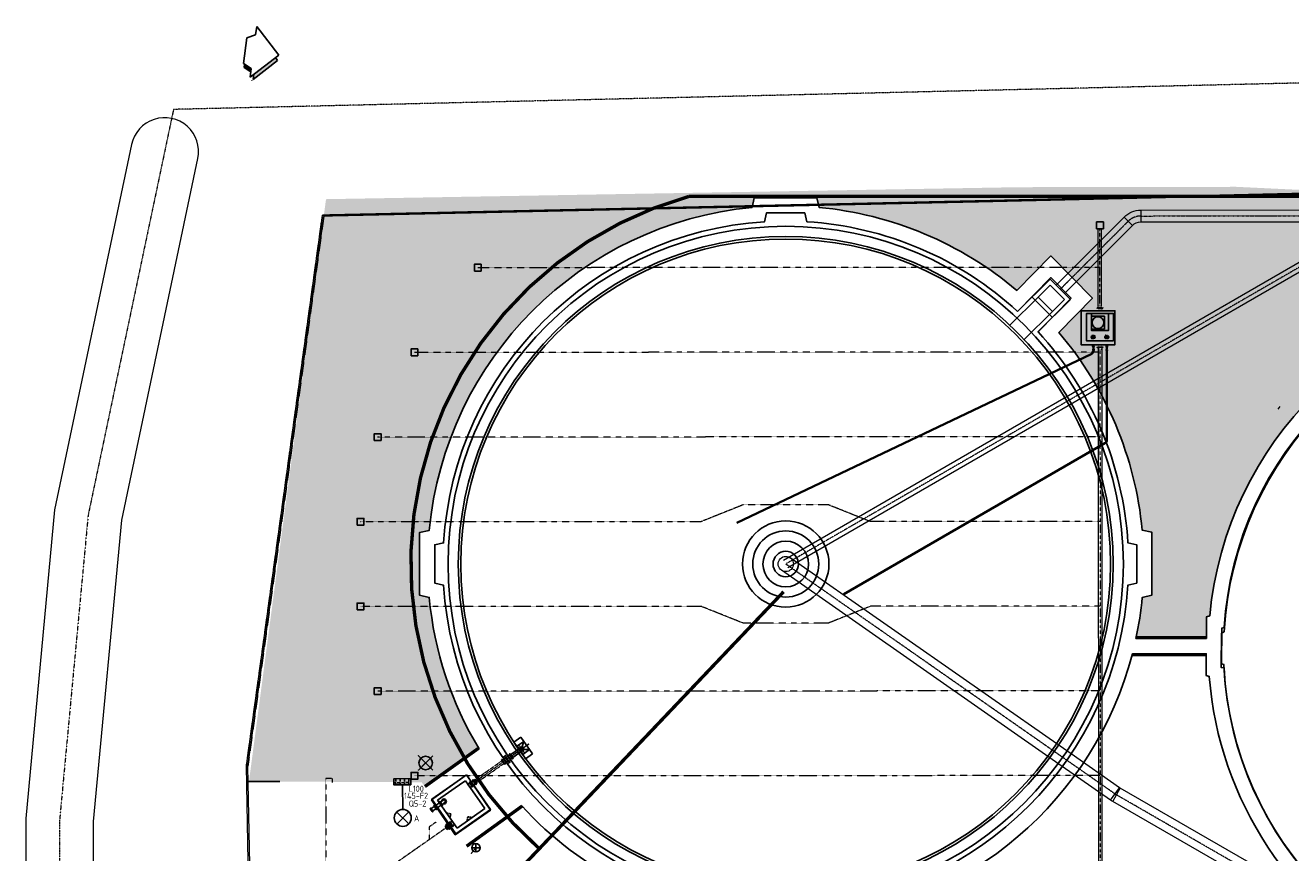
# Model space of a CAD drawing. Header units: metres. Extents: x -270273 to 328371, y -146885 to 591473.
# Tile 264 of 473: x -196725 to -121995, y 465826 to 514680. Entities that reach past the tile are written whole.
import ezdxf
from ezdxf.enums import TextEntityAlignment as Align
from ezdxf.lldxf.tags import DXFTag

# ---------------------------------------------------------------- set-up
doc = ezdxf.new("R2010")
doc.units = ezdxf.units.M
doc.header["$PDMODE"] = 1
for name, pattern in [('CENTER', [2, 1.25, -0.25, 0.25, -0.25]), ('DASHED', [19.05, 12.7, -6.35]), ('GRENS', [1, 0.5, -0.25, 0, -0.25]), ('HIDDEN2', [4.7625, 3.175, -1.5875]), ('RI-AWZI_PROCESLEIDING', [18.45, 6, -1.8, 1.75, -1.8, 1.75, -1.8, 1.75, -1.8]), ('RI-AWZI_TERREINRIOLERING', [19.8, 6, -1.8, 2.4, -1.8, 1.8, -1.8, 2.4, -1.8]), ('STIPPELFIJN', [0.375, 0.25, -0.125]), ('Tauw_HIDDEN3', [2.8, 2, -0.8]), ('Tauw_L_Center3', [4.338, 2.66, -0.556, 0.556, -0.566])]:
    doc.linetypes.add(name, pattern=pattern)
doc.layers.get('0').update_dxf_attribs({"color": 151})
for name, color, linetype, lineweight in [('B-CO-BC-BETONVORM-G', 50, 'Continuous', 18), ('B-XX-KG-KADASTRAAL-G', 2, 'GRENS', 18), ('B-XX-RI-AWZI_PROCESLEIDING-G', 30, 'RI-AWZI_PROCESLEIDING', 18), ('B-XX-RI-AWZI_TERREINRIOLERING-G', 211, 'RI-AWZI_TERREINRIOLERING', 18), ('B-XX-VH-BETONPLAAT-V', 253, 'Continuous', 18), ('B-XX-WH-WATER-G', 150, 'Continuous', 18)]:
    doc.layers.add(name, color=color, linetype=linetype, lineweight=lineweight)
for name, color, linetype in [('B-ME-IE-VERLICHTING-G', 253, 'Continuous'), ('B-ME-RI-PUT-G', 253, 'Continuous'), ('B-ME-WA-HYDRANT-G', 253, 'Continuous'), ('B-XX-GR-KRUIDEN-G', 98, 'Continuous'), ('B-XX-OG-BEBOUWING-G', 1, 'Continuous'), ('B-XX-VH-KANTVERHARDING-G', 253, 'Continuous'), ('B-XX-VH-KANTVERHARDING-GN', 60, 'STIPPELFIJN'), ('ME_N_D_EB00----drijflaagafvoergoot~-_-----', 135, 'Continuous'), ('ME_N_D_EB00----sparing~-_-----', 135, 'Continuous'), ('ME_N_N_-B00----drijflaagafvoergoot~C_-----', 135, 'Tauw_L_Center3'), ('ZU_B_-_MX5A----noordpijl~-_001--', 1, 'Continuous'), ('ZU_N_A_EB00--E-BETON~-_-----', 7, 'Continuous'), ('ZU_N_A_EL990---L__GY-FM200_pn10~W_-----', 8, 'Continuous'), ('ZU_N_A_EL995---L__GY-FF150_pn10~W_-----', 7, 'Continuous'), ('ZU_N_A_EL995---L__GY-Q150_pn10~W_-----', 7, 'Continuous'), ('ZU_N_A_EL999---L__GY-PEvv200-200_pn10~W_-----', 8, 'Continuous'), ('ZU_N_H_EB00--E-BETON~-_-----', 7, 'Tauw_HIDDEN3')]:
    doc.layers.add(name, color=color, linetype=linetype)
doc.layers.add('B-XX-KL-ELEKTRA-G_HDSR', color=190, linetype='HDSR_Elektra', transparency=0.5)
doc.styles.add('BURO-018', font='Isocp.shx', dxfattribs={"height": 360})
doc.styles.get("Standard").update_dxf_attribs({"font": 'iv-font.shx'})
tags = doc.linetypes.add('HDSR_Elektra', pattern='A,25,-2,["E",Standard,S=1.5,R=0,X=0,Y=-0.75],-4', length=31).pattern_tags.tags
tags[6] = DXFTag(74, 10)

# ---------------------------------------------------------------- blocks, each defined once
blk = doc.blocks.new('zunoordp')
at = {"linetype": 'Continuous'}
for p, q in [((-0.755, -0.755), (0, 0)), ((0, 0), (0.755, -0.755)), ((-0.503, -0.755), (-0.755, -0.755)), ((-0.379, -1), (-0.503, -0.755)), ((0.383, -1), (-0.379, -1)), ((0.503, -0.755), (0.383, -1)), ((0.755, -0.755), (0.503, -0.755))]:
    blk.add_line(p, q, dxfattribs=at)
for points in [[(0.085, -0.085), (0.163, -0.013)], [(0.163, -0.013), (0.81, -0.658)], [(0.66, -0.658), (0.812, -0.658)], [(0.843, -0.69), (0.845, -0.692)], [(0.599, -0.754), (0.495, -0.967), (0.398, -0.967)]]:
    blk.add_lwpolyline(points, dxfattribs=at)
for points in [[(0.163, -0.013), (0.81, -0.658), (0.085, -0.085), (0.659, -0.653)], [(0.503, -0.755), (0.599, -0.755), (0.399, -0.967), (0.495, -0.967)]]:
    blk.add_solid(points, dxfattribs=at)
blk = doc.blocks.new('FNZ150')
for p, q in [((-142.5, 19), (142.5, 19)), ((-142.5, 19), (-142.5, 3)), ((-142.5, 3), (142.5, 3)), ((-104.5, 0), (104.5, 0)), ((-85, 39), (-85, 19)), ((85, 39), (85, 19)), ((142.5, 19), (142.5, 3))]:
    blk.add_line(p, q)
blk.add_point((0, 0))
blk = doc.blocks.new('_QNW150t')
for p, q in [((-85, -201), (-85, 0)), ((85, -201), (85, 0)), ((-142.5, -201), (142.5, -201)), ((-142.5, -201), (-142.5, -217)), ((-142.5, -217), (-104.5, -217)), ((-104.5, -220), (-104.5, -217)), ((-104.5, -220), (104.5, -220)), ((104.5, -220), (104.5, -217)), ((104.5, -217), (142.5, -217)), ((142.5, -201), (142.5, -217))]:
    blk.add_line(p, q)
for radius, start, end in [(142.5, 306.619012, 233.380988), (85, 0, 180)]:
    blk.add_arc((0, 0), radius, start, end)
for p in [(0, 0), (0, -220)]:
    blk.add_point(p)
blk = doc.blocks.new('_FMNW200(400)')
at = {"color": 0}
for p, q in [((0, 111), (0, -111)), ((0, 111), (360, 111)), ((141.5, 170), (141.5, -170)), ((158.5, 170), (141.5, 170)), ((158.5, 170), (158.5, -170)), ((360, 111), (380, 111)), ((380, -170), (380, 170)), ((380, 170), (397, 170)), ((397, -170), (397, 170)), ((400, -118.5), (400, 118.5)), ((0, -111), (360, -111)), ((158.5, -170), (141.5, -170)), ((360, -111), (380, -111)), ((380, -170), (397, -170))]:
    blk.add_line(p, q, dxfattribs=at)
for p in [(0, 0), (400, 0)]:
    blk.add_point(p, dxfattribs=at)
blk = doc.blocks.new('_PE200200')
at = {"color": 0}
for p, q in [((0, 118.5), (0, -118.5)), ((3, 170), (3, -170)), ((20, 170), (3, 170)), ((20, 170), (20, -170)), ((20, 111), (116, 111)), ((40, 111), (20, 111)), ((116, 111), (116, -111)), ((20, -170), (3, -170)), ((20, -111), (116, -111)), ((40, -111), (20, -111))]:
    blk.add_line(p, q, dxfattribs=at)
blk.add_point((0, 0), dxfattribs=at)
blk = doc.blocks.new('A$C60F056B1')
at = {"layer": 'ZU_N_A_EB00--E-BETON~-_-----'}
for p, q in [((111, -996), (2611, -996)), ((111, -1431), (111, -996)), ((111, -3496), (111, -1431)), ((2361, -1246), (361, -1246)), ((361, -1246), (361, -1431)), ((361, -1431), (361, -3246)), ((2361, -3246), (2361, -1246)), ((2611, -3496), (2611, -996)), ((111, -3496), (2611, -3496)), ((361, -3246), (2361, -3246))]:
    blk.add_line(p, q, dxfattribs=at)
at = {"layer": 'ZU_N_A_EL995---L__GY-FF150_pn10~W_-----'}
for p, q in [((774, -3199), (489, -3199)), ((489, -3215), (489, -3199)), ((774, -3215), (489, -3215)), ((489, -3574), (774, -3574)), ((489, -3574), (489, -3590)), ((489, -3590), (774, -3590)), ((736, -3196), (527, -3196)), ((527, -3593), (736, -3593)), ((546, -3235), (546, -3215)), ((546, -3235), (546, -3590)), ((546, -3554), (546, -3574)), ((546, -3632), (546, -3829)), ((716, -3235), (716, -3215)), ((716, -3235), (716, -3590)), ((716, -3554), (716, -3574)), ((716, -3632), (716, -3829)), ((774, -3215), (774, -3199)), ((774, -3574), (774, -3590)), ((509, -3849), (754, -3849)), ((509, -3849), (509, -3860)), ((539, -3890), (724, -3890)), ((546, -3829), (546, -3849)), ((716, -3829), (716, -3849)), ((754, -3849), (754, -3860))]:
    blk.add_line(p, q, dxfattribs=at)
for centre, start, end in [((539, -3860), 180, 270), ((724, -3860), 270, 360)]:
    blk.add_arc(centre, 30.4, start, end, dxfattribs=at)
at = {"layer": 'ZU_N_H_EB00--E-BETON~-_-----'}
for p, q in [((2185, -2346), (2361, -2169)), ((2270, -2432), (2185, -2346)), ((2279, -2423), (2270, -2432)), ((2276, -2437), (2284, -2429)), ((2361, -2523), (2276, -2437)), ((2284, -2429), (2279, -2423)), ((1285, -3246), (1461, -3069)), ((1461, -3069), (1547, -3155)), ((1547, -3155), (1538, -3163)), ((1538, -3163), (1544, -3169)), ((1544, -3169), (1553, -3161)), ((1553, -3161), (1638, -3246))]:
    blk.add_line(p, q, dxfattribs=at)
at = {"layer": 'ZU_N_A_EL990---L__GY-FM200_pn10~W_-----', "xscale": -0.9999999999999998}
for p, rotation in [((736, -1246), 270), ((1986, -3246), 90)]:
    blk.add_blockref('_FMNW200(400)', p, dxfattribs=dict(at, rotation=rotation))
at = {"layer": 'ZU_N_A_EL995---L__GY-FF150_pn10~W_-----', "rotation": 179.99999769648}
blk.add_blockref('FNZ150', (631, -3593), dxfattribs=at)
at = {"layer": 'ZU_N_A_EL995---L__GY-Q150_pn10~W_-----', "rotation": 359.99999769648}
blk.add_blockref('_QNW150t', (631, -2976), dxfattribs=at)
at = {"layer": 'ZU_N_A_EL999---L__GY-PEvv200-200_pn10~W_-----'}
for p, rotation in [((736, -846), 90), ((1986, -3646), 270)]:
    blk.add_blockref('_PE200200', p, dxfattribs=dict(at, rotation=rotation))
blk = doc.blocks.new('zuhydrt1')
for p, q in [((-0.5, 0), (0.5, 0)), ((0, -0.5), (0, 0.5))]:
    blk.add_line(p, q)
at = {"color": 15}
blk.add_line((0, -0.5), (0, -0.5), dxfattribs=at)
blk.add_line((0, -0.5), (0, -0.5), dxfattribs=at)
blk.add_circle((0, 0), 0.5)
blk = doc.blocks.new('E00525')
at = {"linetype": 'ByBlock'}
h = blk.add_hatch(dxfattribs=at)
h.set_pattern_fill('ANGLE', color=0, scale=0.184386, style=0)
h.set_pattern_definition([(360, (-37.6733, -34.0193), (6e-17, 1.287937), [0.93668, -0.351256]), (90, (-37.6733, -34.0193), (-1.287937, 1e-16), [0.93668, -0.351256])])
edge = h.paths.add_edge_path()
edge.add_line((-2.52, 2.86), (2.52, 2.86))
edge.add_line((2.52, 2.86), (2.52, 1))
edge.add_line((2.52, 1), (-2.52, 1))
edge.add_line((-2.52, 1), (-2.52, 2.86))
h = blk.add_hatch(color=0, dxfattribs=at)
edge = h.paths.add_edge_path()
edge.add_line((-2.52, 2.86), (2.52, 2.86))
edge.add_line((2.52, 2.86), (2.52, 1))
edge.add_line((2.52, 1), (-2.52, 1))
edge.add_line((-2.52, 1), (-2.52, 2.86))
at = {"color": 0, "linetype": 'ByBlock'}
for p, q in [((-1.77, 14.39), (1.77, 10.85)), ((1.77, 14.39), (-1.77, 10.85)), ((0, 10.1), (0, 2.86))]:
    blk.add_line(p, q, dxfattribs=at)
blk.add_lwpolyline([(-2.52, 2.86), (2.52, 2.86), (2.52, 1), (-2.52, 1)], close=True, dxfattribs=at)
blk.add_circle((0, 12.62), 2.5, dxfattribs=at)
at = {"color": 0, "linetype": 'ByBlock', "style": 'BURO-018'}
for tag, p in [('E_GROEP', (0, 17.62)), ('E_GKAST', (0, 20.62)), ('E_SGROEP', (4.5, 17.62)), ('E_ARMCODE', (0, 12.62)), ('E_SLET', (4.5, 11.62))]:
    blk.add_attdef(tag, text='', height=1.8, dxfattribs=at).set_placement(p, align=Align.MIDDLE)
blk = doc.blocks.new('_VK200200')
at = {"color": 0}
for p, q in [((0, 134), (0, -134)), ((0, 134), (24, 134)), ((24, 170), (24, -170)), ((41, 170), (24, 170)), ((41, 170), (41, -170)), ((41, 100), (140, 100)), ((61, 100), (41, 100)), ((140, 100), (140, -100)), ((0, -134), (24, -134)), ((41, -170), (24, -170)), ((41, -100), (140, -100)), ((61, -100), (41, -100))]:
    blk.add_line(p, q, dxfattribs=at)
blk.add_point((0, 0), dxfattribs=at)
blk = doc.blocks.new('_KR5063')
for p, q in [((0, 51), (0, -51)), ((0, 51), (19, 51)), ((19, 82.5), (19, -82.5)), ((35, 82.5), (19, 82.5)), ((35, 82.5), (35, -82.5)), ((35, 31.5), (165, 31.5)), ((55, 31.5), (35, 31.5)), ((165, 51), (165, -51)), ((165, 51), (235, 51)), ((235, 51), (235, -51)), ((0, -51), (19, -51)), ((35, -82.5), (19, -82.5)), ((35, -31.5), (165, -31.5)), ((55, -31.5), (35, -31.5)), ((165, -51), (235, -51))]:
    blk.add_line(p, q)
blk.add_point((0, 0))
blk = doc.blocks.new('FNZ200')
for p, q in [((-170, 20), (170, 20)), ((-170, 20), (-170, 3)), ((-170, 3), (170, 3)), ((-118.5, 0), (118.5, 0)), ((-111, 40), (-111, 20)), ((111, 40), (111, 20)), ((170, 20), (170, 3))]:
    blk.add_line(p, q)
blk.add_point((0, 0))
blk = doc.blocks.new('FNW200')
for p, q in [((-170, 25.5), (170, 25.5)), ((-170, 5.5), (-170, 25.5)), ((170, 5.5), (-170, 5.5)), ((-130, 0), (130, 0)), ((170, 25.5), (170, 5.5))]:
    blk.add_line(p, q)
blk.add_point((0, 0))
blk = doc.blocks.new('drijflaagafvoergoot top')
blk.add_line((-140, 0), (-140, 0))
at = {"layer": 'ME_N_D_EB00----drijflaagafvoergoot~-_-----'}
for p, q in [((-240, 100), (-500, 300)), ((0, 300), (-40, 100)), ((-40, 100), (575, 100)), ((575, 111), (575, -111)), ((641, 115), (899, 115)), ((899, -170), (899, 170)), ((899, 170), (919, 170)), ((919, 170), (919, -170)), ((919, 115), (1178, 115)), ((-240, -100), (-500, -300)), ((-40, -100), (575, -100)), ((-40, -100), (-2, -300)), ((899, -115), (641, -115)), ((919, -170), (899, -170)), ((1178, -115), (919, -115))]:
    blk.add_line(p, q, dxfattribs=at)
for points in [[(-500, 600), (-500, 300), (0, 300), (0, 600)], [(-500, 300), (-500, -300), (0, -300), (0, 300)], [(-240, 100), (-240, -100), (-40, -100), (-40, 100)], [(-500, -600), (-500, -300), (0, -300), (0, -600)]]:
    blk.add_lwpolyline(points, close=True, dxfattribs=at)
blk.add_circle((-140, 0), 100, dxfattribs=at)
blk.add_point((909, 0), dxfattribs=at)
at = {"layer": 'ME_N_D_EB00----sparing~-_-----'}
for p, q in [((815, 225), (1015, 225)), ((815, -225), (1015, -225))]:
    blk.add_line(p, q, dxfattribs=at)
at = {"layer": 'ME_N_N_-B00----drijflaagafvoergoot~C_-----'}
for p, q in [((-649, 0), (1203, 0)), ((-140, 217), (-140, -217))]:
    blk.add_line(p, q, dxfattribs=at)
at = {"layer": 'ME_N_D_EB00----drijflaagafvoergoot~-_-----'}
for name, p, rotation in [('FNZ200', (615, 0), 90), ('FNW200', (615, 0), 270), ('FNW200', (1203, 0), 90)]:
    blk.add_blockref(name, p, dxfattribs=dict(at, rotation=rotation))
blk = doc.blocks.new('_ZUSTRPBA')
at = {"linetype": 'CENTER'}
for p, q in [((-140, 0), (140, 0)), ((0, 140), (0, -140))]:
    blk.add_line(p, q, dxfattribs=at)
at = {"color": 8, "linetype": 'HIDDEN2'}
blk.add_circle((0, 0), 115, dxfattribs=at)
for radius in [95, 83]:
    blk.add_circle((0, 0), radius)
at = {"linetype": 'CENTER'}
blk.add_point((0, 0), dxfattribs=at)

msp = doc.modelspace()

# ---------------------------------------------------------------- hatches: boundary and pattern name
at = {"layer": 'B-XX-GR-KRUIDEN-G'}
h = msp.add_hatch(dxfattribs=at)
h.set_pattern_fill('SWAMP', color=256, scale=200, angle=-97.457491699, style=0)
h.set_pattern_definition([(0.0124, (-169787, 422764.2), (2539.05, 4399.95), [635, -4445]), (90.0124, (-169469.6, 422764.3), (-2540.95, 4398.85), [317.5, -8481.32]), (90.0124, (-169390.2, 422764.3), (-2540.95, 4398.85), [254, -8544.82]), (90.0124, (-169549, 422764.3), (-2540.95, 4398.85), [254, -8544.82]), (60.0124, (-169311, 422764.3), (-2540.94, 4398.855), [203.2, -4876.8]), (120.0124, (-169628.3, 422764.3), (-5079.99, -1.09), [203.2, -4876.8])])
edge = h.paths.add_edge_path()
edge.add_line((36170.9472, 467983.6184), (38807.233, 461086.9412))
edge.add_line((38807.233, 461086.9412), (38810.3624, 446608.8711))
edge.add_line((38810.3624, 446608.8711), (36139.8786, 446617.0471))
edge.add_line((36139.8786, 446617.0471), (36139.3863, 448894.8075))
edge.add_arc((26136.1817, 449088.8049), 10005.0855, -1.111027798, 90.281146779)
edge.add_line((26087.0876, 459093.77), (-20270.5154, 459143.9755))
edge.add_arc((-20265.5372, 463740.6222), 4596.6494, -137.937036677, -90.062051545, ccw=False)
edge.add_arc((-19672.5507, 464275.7307), 5395.3822, 181.617068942, 222.062963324, ccw=False)
edge.add_line((-25065.7842, 464123.4761), (-24911.4892, 502084.5462))
edge.add_line((-24911.4892, 502084.5462), (-40389.596, 502066.3386))
edge.add_line((-40389.596, 502066.3386), (-40389.5679, 501936.3442))
edge.add_line((-40389.5679, 501936.3442), (-53833.1309, 502045.977))
edge.add_line((-53833.1309, 502045.977), (-53832.4793, 499030.9938))
edge.add_arc((-53104.9668, 477843.061), 21200.4192, 91.966544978, 195.541667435)
edge.add_line((-73530.2108, 472162.6399), (-85297.5491, 472187.7091))
edge.add_arc((-105694.9499, 477855.2396), 21170.1409, -15.528246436, -5.121634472)
edge.add_line((-84609.3324, 475965.3729), (-84426.1974, 476009.7959))
edge.add_line((-84426.1974, 476009.7959), (-84404.1656, 479488.6016))
edge.add_line((-84404.1656, 479488.6016), (-84592.4424, 479546.1089))
edge.add_arc((-105694.9499, 477855.2396), 21170.1409, 4.581120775, 40.164163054)
edge.add_line((-89516.7368, 491509.5535), (-88685.4405, 492457.8708))
edge.add_line((-88685.4405, 492457.8708), (-91129.8677, 494858.1815))
edge.add_line((-91129.8677, 494858.1815), (-91980.7846, 493982.7483))
edge.add_arc((-105694.9499, 477855.2396), 21170.1409, 49.623538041, 84.878365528)
edge.add_line((-103805.0832, 498940.8572), (-103849.5062, 499123.9922))
edge.add_line((-103849.5062, 499123.9922), (-107328.3119, 499146.024))
edge.add_line((-107328.3119, 499146.024), (-107385.8192, 498957.7472))
edge.add_arc((-105694.9499, 477855.2396), 21170.1409, 94.581120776, 174.693162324)
edge.add_line((-126774.3486, 479813.2536), (-126963.3386, 479758.1356))
edge.add_line((-126963.3386, 479758.1356), (-126970.8713, 478568.7335))
edge.add_line((-126970.8713, 478568.7335), (-131112.6749, 478567.8383))
edge.add_arc((-151816.1218, 482872.4158), 21146.2078, -11.745369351, -5.344839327)
edge.add_line((-130761.8556, 480902.6507), (-130187.6684, 481039.2303))
edge.add_line((-130187.6684, 481039.2303), (-130188.4691, 484743.9745))
edge.add_line((-130188.4691, 484743.9745), (-130763.9199, 484864.1226))
edge.add_arc((-151816.1218, 482872.4158), 21146.2078, 5.40455287, 40.294335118)
edge.add_line((-135687.2267, 496547.9723), (-133699.597, 498565.198))
edge.add_line((-133699.597, 498565.198), (-136154.7736, 501065.7068))
edge.add_line((-136154.7736, 501065.7068), (-138168.0435, 499024.5692))
edge.add_arc((-151816.1218, 482872.4158), 21146.2078, 49.803206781, 84.655160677)
edge.add_line((-149846.3567, 503926.6821), (-149982.9363, 504500.8693))
edge.add_line((-149982.9363, 504500.8693), (-153687.6805, 504500.0685))
edge.add_line((-153687.6805, 504500.0685), (-153807.8287, 503924.6178))
edge.add_arc((-151816.1218, 482872.4158), 21146.2078, 95.40455287, 174.615348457)
edge.add_line((-172869.0143, 484856.8102), (-173444.5807, 484736.4292))
edge.add_line((-173444.5807, 484736.4292), (-173443.9373, 481031.7179))
edge.add_line((-173443.9373, 481031.7179), (-172869.7027, 480895.3377))
edge.add_arc((-151816.1218, 482872.4158), 21146.2078, 185.364740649, 210.810186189)
edge.add_line((-169977.941, 472041.422), (-173156.5236, 469766.6195))
edge.add_line((-173156.5236, 469766.6195), (-173318.7736, 469986.9156))
edge.add_line((-173318.7736, 469986.9156), (-183515.6316, 470032.0264))
edge.add_line((-183515.6316, 470032.0264), (-178966.2174, 504414.1056))
edge.add_line((-178966.2174, 504414.1056), (-138029.0908, 505121.838))
edge.add_line((-138029.0908, 505121.838), (-125211.8682, 505143.466))
edge.add_line((-125211.8682, 505143.466), (-121440.4628, 504962.4419))
edge.add_line((-121440.4628, 504962.4419), (-88409.978, 505411.5782))
edge.add_line((-88409.978, 505411.5782), (-55380.4993, 505934.7039))
edge.add_line((-55380.4993, 505934.7039), (-30572.423, 504796.219))
edge.add_line((-30572.423, 504796.219), (7219.6754, 502185.0736))
edge.add_line((7219.6754, 502185.0736), (36199.6742, 500183.6794))
edge.add_line((36199.6742, 500183.6794), (36170.9472, 467983.6184))
h.paths.add_polyline_path([(-84127.6167, 501450.8827), (-82224.8295, 503264.2573), (-80386.3966, 501456.3581), (-80382.3411, 499652.57), (-82305.7412, 499659.2658)], flags=16)

# ---------------------------------------------------------------- linework, layer by layer
at = {"layer": 'B-CO-BC-BETONVORM-G', "linetype": 'Continuous'}
for p, q in [((-130844.8282, 503770.4672), (-130844.6334, 503070.4672)), ((-131834.6643, 503360.1405), (-131339.5515, 502865.3039)), ((-132628.019, 468926.9633), (-132112.8078, 469664.9047)), ((-132507.7396, 468850.5082), (-132058.2548, 469630.2283))]:
    msp.add_line(p, q, dxfattribs=at)
at = {"layer": 'B-CO-BC-BETONVORM-G'}
for p, q in [((-136908.7544, 498636.87), (-138576.573, 496968.1203)), ((-136059.9895, 497788.5787), (-137727.8081, 496119.829))]:
    msp.add_line(p, q, dxfattribs=at)
for points in [[(-135848.2916, 499344.2727), (-131834.6643, 503360.1405, -0.1989125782), (-130844.8282, 503770.4672), (-84518.9169, 503783.3562, -0.1989285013), (-83528.7919, 503373.5197), (-82821.5323, 502666.5658)], [(-135353.1787, 498849.4361), (-131339.5515, 502865.3039, -0.1989125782), (-130844.6334, 503070.4672), (-84518.7222, 503083.3562, -0.1989285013), (-84023.6597, 502878.438), (-83316.4001, 502171.4841)], [(-79220.8736, 470892.615), (-79225.2489, 486572.5808, 0.1989123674), (-79518.3395, 487279.6058), (-93368.1033, 501121.6426, 0.1989123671), (-94075.2918, 501414.3385), (-119965.6988, 501407.1141, 0.1316524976), (-120465.6614, 501273), (-151941.1822, 483088.8873)], [(-79720.8736, 470892.5069), (-79725.2489, 486572.4413, 0.1989123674), (-79871.7942, 486925.9538), (-93721.558, 500767.9906, 0.1989123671), (-94075.1523, 500914.3385), (-119965.5593, 500907.1142, 0.1316524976), (-120215.5406, 500840.0571), (-151691.0614, 482655.9444)], [(-112461.1445, 458333.0941), (-132058.2548, 469630.2283, -0.0216437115), (-132112.8078, 469664.9047), (-134968.4326, 471658.6268)], [(-112910.6293, 457553.374), (-132507.7396, 468850.5082, -0.0216437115), (-132628.019, 468926.9633), (-135483.6438, 470920.6854)]]:
    msp.add_lwpolyline(points, format="xyb", dxfattribs=at)
for points in [[(-134968.4326, 471658.6268), (-151558.5162, 483241.3865)], [(-135483.6438, 470920.6854), (-152073.7274, 482503.4452)]]:
    msp.add_lwpolyline(points, dxfattribs=at)
msp.add_circle((-151816.1218, 482872.4158), 450, dxfattribs=at)
at = {"layer": 'B-ME-IE-VERLICHTING-G'}
msp.add_lwpolyline([(-172658.1993, 471547.9503), (-173506.5373, 470700.0468), (-173082.3683, 471123.9986), (-173506.32, 471548.1676), (-172658.4165, 470699.8296)], dxfattribs=at)
msp.add_circle((-173082.3683, 471123.9986), 399.808, dxfattribs=at)
at = {"layer": 'B-ME-RI-PUT-G'}
for p, q in [((-138123.2228, 497775.3757), (-136201.9436, 499697.7274)), ((-136908.7544, 498636.87), (-136201.845, 499344.1741)), ((-136201.9436, 499697.7274), (-134999.5267, 498495.9814)), ((-136201.845, 499344.1741), (-135353.0801, 498495.8827)), ((-137262.3078, 498636.7713), (-136059.8909, 497435.0253)), ((-136920.8059, 496573.6297), (-134999.5267, 498495.9814)), ((-136908.7544, 498636.87), (-136059.9895, 497788.5787)), ((-136059.9895, 497788.5787), (-135353.0801, 498495.8827))]:
    msp.add_line(p, q, dxfattribs=at)
at = {"layer": 'B-ME-RI-PUT-G', "lineweight": -3, "flags": 128}
for points in [[(-133459.5674, 502669.7639), (-133459.6544, 503069.7639), (-133059.6544, 503069.8509), (-133059.5674, 502669.851)], [(-170205.7866, 500168.4411), (-170205.8737, 500568.4411), (-169805.8737, 500568.5281), (-169805.7866, 500168.5281)], [(-132376.9409, 495823.2222), (-134376.9408, 495822.7563), (-134377.4066, 497822.7563), (-132377.4067, 497823.2221)], [(-173944.2878, 495167.6329), (-173944.3749, 495567.6329), (-173544.3749, 495567.7199), (-173544.2879, 495167.72)], [(-176115.9957, 490167.1634), (-176116.0827, 490567.1634), (-175716.0827, 490567.2504), (-175715.9957, 490167.2504)], [(-177130.915, 485166.9439), (-177131.0021, 485566.9439), (-176731.0021, 485567.0309), (-176730.915, 485167.0309)], [(-177129.8343, 480166.944), (-177129.9213, 480566.944), (-176729.9214, 480567.0311), (-176729.8343, 480167.0311)], [(-176112.7535, 475167.1637), (-176112.8405, 475567.1637), (-175712.8406, 475567.2508), (-175712.7535, 475167.2508)], [(-173938.8842, 470167.6335), (-173938.9712, 470567.6335), (-173538.9713, 470567.7205), (-173538.8842, 470167.7205)]]:
    msp.add_lwpolyline(points, close=True, dxfattribs=at)
at = {"layer": 'B-XX-KG-KADASTRAAL-G', "ltscale": 0.8}
msp.add_lwpolyline([(-50800.4104, 512926.7489), (-187973.8805, 509712.4139), (-193014.1739, 485764.1523), (-194700.0152, 467756.9899), (-194702.7623, 430700.4997), (-194643.0153, 425651.1594), (-194645.629, 390395.6931), (-194746.6358, 381630.952), (-160621.1617, 380139.4), (-150747.9274, 380175.5005), (-150748.3737, 382180.1951), (-144930.2857, 382204.3167), (-139629.1935, 382150.7584), (-130664.2301, 381852.4047), (-130677.9589, 379891.208), (-117630.3939, 379417.5318)], dxfattribs=at)
at = {"layer": 'B-XX-KL-ELEKTRA-G_HDSR', "linetype": 'DASHED', "const_width": 200}
msp.add_lwpolyline([(-157526.6021, 504579.5798, 0.5939745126), (-166371.8618, 466059.3906)], format="xyb", dxfattribs=at)
for points in [[(-42479.8505, 504604.4466), (-157526.6021, 504579.5798)], [(-168322.8384, 461247.0938), (-167538.1733, 462032.0989), (-167538.7796, 464832.0988), (-151942.3311, 481235.4763)]]:
    msp.add_lwpolyline(points, dxfattribs=at)
at = {"layer": 'B-XX-OG-BEBOUWING-G'}
for points in [[(-138124.481, 497787.1032), (-136156.2324, 499782.5963), (-134961.9937, 498566.3072), (-136917.5697, 496581.6125, -0.1722066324), (-131608.4536, 484121.0449), (-131088.1847, 484012.4181), (-131087.7919, 481750.2323), (-131608.2909, 481626.4233, -0.3784841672), (-150563.1103, 462665.0189), (-150686.7385, 462144.4769), (-152948.9244, 462144.084), (-153057.7318, 462664.3151, -0.3785461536), (-172023.5188, 481619.4043), (-172544.0608, 481743.0325), (-172544.4537, 484005.2184), (-172024.2226, 484114.0258, -0.3786081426), (-153064.7509, 503080.0841), (-152956.1242, 503600.3529), (-150693.9383, 503600.7458), (-150570.1293, 503080.2468, -0.1719370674)], [(-125925.3848, 479123.3551), (-126067.6034, 479081.8777), (-126080.9352, 476976.8021), (-125944.5023, 476941.8722, 0.3830161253), (-106963.0654, 457624.8048), (-106921.588, 457482.5861), (-104816.5124, 457469.2544), (-104781.5825, 457605.6873, 0.3844101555), (-85458.5904, 476685.4685), (-85321.726, 476718.6676), (-85308.3943, 478823.7432), (-85450.0761, 478867.0185, 0.3830161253), (-104525.1788, 498091.5992), (-104558.3779, 498228.4635), (-106663.4535, 498241.7953), (-106706.7288, 498100.1134, 0.3816233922)]]:
    msp.add_lwpolyline(points, format="xyb", close=True, dxfattribs=at)
for points in [[(-134377.4066, 497822.7563), (-132377.3732, 497823.1886), (-132376.9409, 495823.2222), (-134376.9744, 495822.7899)], [(-133757.3375, 497502.9071), (-133757.1732, 496742.9071), (-132997.1732, 496743.0714), (-132997.3375, 497503.0713)], [(-170676.6524, 470416.6279), (-169255.3883, 468330.5156), (-171336.8959, 466890.4952), (-172730.7501, 468954.866)]]:
    msp.add_lwpolyline(points, close=True, dxfattribs=at)
for points in [[(-106743.7565, 498066.4669, 0.3827126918), (-125920.0326, 478870.9237)], [(-125932.0612, 476733.5879, 0.3827550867), (-106825.4656, 457598.5368), (-106779.4478, 457455.5623), (-104763.7156, 457421.4632), (-104721.2708, 457609.8514, 0.3836711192), (-85459.4675, 476693.7548)]]:
    msp.add_lwpolyline(points, format="xyb", dxfattribs=at)
at = {"layer": 'B-XX-OG-BEBOUWING-G', "lineweight": -3, "flags": 128}
msp.add_lwpolyline([(-132458.1008, 496054.8173), (-134058.1007, 496054.4379), (-134058.4801, 497654.4379), (-132458.4801, 497654.8173)], close=True, dxfattribs=at)
msp.add_lwpolyline([(-133758.4801, 497654.5195), (-133758.264, 496654.5195), (-132758.264, 496654.7357), (-132758.4801, 497654.7356), (-133758.4801, 497654.5195)], dxfattribs=at)
at = {"layer": 'B-XX-OG-BEBOUWING-G'}
for points in [[(-125920.0327, 478870.9236), (-126071.7681, 478794.7257), (-126091.3418, 476756.6365), (-125932.0609, 476733.5882)], [(-170676.6524, 470416.6279), (-169255.3883, 468330.5156), (-171336.8959, 466890.4952), (-172730.7501, 468954.866), (-170676.6524, 470416.6279)]]:
    msp.add_lwpolyline(points, dxfattribs=at)
for centre, radius in [((-151816.1218, 482872.4158), 19938.4213), ((-151816.1218, 482872.4158), 19338.4213), ((-151816.1218, 482872.4158), 19188.4213), ((-133377.2554, 497122.9892), 350), ((-151816.1218, 482872.4158), 2550), ((-151816.1218, 482872.4158), 1950), ((-151816.1218, 482872.4158), 1350), ((-151816.1218, 482872.4158), 750)]:
    msp.add_circle(centre, radius, dxfattribs=at)
at = {"layer": 'B-XX-RI-AWZI_PROCESLEIDING-G'}
for points in [[(-135600.7352, 499096.8544), (-131587.1079, 503112.7222, -0.1989125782), (-130844.7308, 503420.4672), (-84518.8196, 503433.3562, -0.1989285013), (-83776.2258, 503125.9788), (-83068.9662, 502419.0249)], [(-79470.8736, 470892.561), (-79475.2489, 486572.511, 0.1989123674), (-79695.0668, 487102.7798), (-93544.8307, 500944.8166, 0.1989123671), (-94075.222, 501164.3385), (-119965.629, 501157.1142, 0.1316524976), (-120340.601, 501056.5286), (-134291.9592, 492996.5168), (-151816.1218, 482872.4158)], [(-112685.8869, 457943.2341), (-132282.9972, 469240.3682, -0.0216437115), (-132370.4134, 469295.934), (-135221.9357, 471286.7918)]]:
    msp.add_lwpolyline(points, format="xyb", dxfattribs=at)
msp.add_lwpolyline([(-135221.9357, 471286.7918), (-151816.1218, 482872.4158)], dxfattribs=at)
at = {"layer": 'B-XX-RI-AWZI_TERREINRIOLERING-G', "linetype": 'Continuous', "ltscale": 0.5}
for p, q in [((-133358.5616, 498112.5166), (-133359.679, 502669.7856)), ((-133158.5656, 498112.5598), (-133159.6724, 502669.8292))]:
    msp.add_line(p, q, dxfattribs=at)
at = {"layer": 'B-XX-RI-AWZI_TERREINRIOLERING-G'}
for p, q in [((-133428.5307, 497969.535), (-133088.5307, 497969.6085)), ((-133428.527, 497952.535), (-133428.5307, 497969.535)), ((-133428.527, 497952.535), (-133088.527, 497952.6085)), ((-133377.0313, 497972.5461), (-133140.0313, 497972.5974)), ((-133369.5227, 497932.5478), (-133369.527, 497952.5478)), ((-133369.499, 497823.0114), (-133369.5227, 497932.5478)), ((-133147.5227, 497932.5957), (-133147.527, 497952.5957)), ((-133147.499, 497823.0557), (-133147.5227, 497932.5957)), ((-133088.527, 497952.6085), (-133088.5307, 497969.6085)), ((-133428.0288, 495693.4549), (-133088.0288, 495693.5284)), ((-133428.0288, 495693.4549), (-133428.0251, 495676.4549)), ((-133428.0251, 495676.4549), (-133088.0251, 495676.5284)), ((-133376.5244, 495673.466), (-133139.5244, 495673.5172)), ((-133369.0568, 495823.004), (-133369.0331, 495713.4676)), ((-133369.0331, 495713.4676), (-133369.0288, 495693.4676)), ((-133147.0568, 495823.0557), (-133147.0331, 495713.5156)), ((-133147.0331, 495713.5156), (-133147.0288, 495693.5156)), ((-133088.0288, 495693.5284), (-133088.0251, 495676.5284)), ((-170379.5714, 465785.2612), (-170112.4645, 466117.763))]:
    msp.add_line(p, q, dxfattribs=at)
at = {"layer": 'B-XX-RI-AWZI_TERREINRIOLERING-G', "lineweight": -3}
for p, q in [((-133740.5332, 495741.9256), (-133575.5332, 495741.9612)), ((-133740.5332, 495741.9256), (-133740.5297, 495725.9256)), ((-133740.5297, 495725.9256), (-133575.5297, 495725.9612)), ((-133707.0291, 495722.9328), (-133609.0291, 495722.954)), ((-133692.0507, 495822.936), (-133692.0375, 495761.936)), ((-133692.0375, 495761.936), (-133692.0332, 495741.936)), ((-133624.0507, 495822.9507), (-133624.0375, 495761.9507)), ((-133624.0375, 495761.9507), (-133624.0332, 495741.9507)), ((-133575.5332, 495741.9612), (-133575.5297, 495725.9612)), ((-132940.5332, 495742.0985), (-132775.5332, 495742.1341)), ((-132940.5332, 495742.0985), (-132940.5297, 495726.0985)), ((-132940.5297, 495726.0985), (-132775.5298, 495726.1341)), ((-132907.0291, 495723.1057), (-132809.0291, 495723.1269)), ((-132892.0507, 495823.109), (-132892.0375, 495762.109)), ((-132892.0375, 495762.109), (-132892.0332, 495742.109)), ((-132824.0507, 495823.1237), (-132824.0375, 495762.1237)), ((-132824.0375, 495762.1237), (-132824.0332, 495742.1237)), ((-132775.5332, 495742.1341), (-132775.5298, 495726.1341))]:
    msp.add_line(p, q, dxfattribs=at)
at = {"layer": 'B-XX-RI-AWZI_TERREINRIOLERING-G', "linetype": 'Continuous'}
for p, q in [((-133770.2219, 495228.4876), (-133797.2843, 495285.379)), ((-133626.4714, 495456.1075), (-133689.4714, 495456.0939)), ((-122634.5361, 492175.7198), (-122763.0508, 492022.4751)), ((-132951.2708, 489965.0619), (-132982.786, 490019.6127)), ((-132825.3317, 490183.3196), (-132888.3317, 490183.3059))]:
    msp.add_line(p, q, dxfattribs=at)
at = {"layer": 'B-XX-RI-AWZI_TERREINRIOLERING-G', "ltscale": 0.5}
for points in [[(-133258.5679, 498112.5382), (-133259.6687, 502669.8074)], [(-133257.9881, 495533.4916), (-133250.6119, 461407.4648)]]:
    msp.add_lwpolyline(points, dxfattribs=at)
at = {"layer": 'B-XX-RI-AWZI_TERREINRIOLERING-G'}
for points in [[(-133259.0572, 500376.4273), (-170005.8301, 500368.4846)], [(-133257.9542, 495376.4274), (-173744.3314, 495367.6764)], [(-133256.8734, 490376.4275), (-175916.0392, 490367.2069)], [(-133255.7927, 485376.4276), (-146816.6623, 485373.4965), (-149316.8784, 486372.9561), (-154316.8783, 486371.8754), (-156816.6621, 485371.335), (-176930.9586, 485366.9874)], [(-133254.712, 480376.4277), (-146815.5816, 480373.4966), (-149315.3654, 479372.9563), (-154315.3653, 479371.8755), (-156815.5814, 480371.3352), (-176929.8778, 480366.9875)], [(-133253.6313, 475376.4279), (-175912.797, 475367.2073)], [(-170205.3281, 470112.3265), (-168562.7673, 471262.9891)], [(-170147.9527, 470030.4237), (-168505.392, 471181.0863)], [(-170090.5774, 469948.5209), (-168448.0166, 471099.1835)], [(-178582.3414, 469963.0619), (-178582.3954, 470213.0619), (-178980.3776, 470212.9759), (-178978.6712, 462318.0436)], [(-133252.5505, 470376.428), (-173738.9277, 470367.677)], [(-171914.0539, 467267.0181), (-181067.7986, 460854.5477)], [(-172464.3661, 467635.0156), (-172879.4701, 467344.2229), (-172879.3073, 466590.8294)]]:
    msp.add_lwpolyline(points, dxfattribs=at)
at = {"layer": 'B-XX-RI-AWZI_TERREINRIOLERING-G', "linetype": 'Continuous'}
for points in [[(-133689.4783, 495487.9366), (-133689.4714, 495456.0939, -0.2894514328), (-133797.2843, 495285.379), (-154733.5887, 485326.292)], [(-133626.4783, 495487.9502), (-133626.4714, 495456.1075, -0.2894514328), (-133770.2219, 495228.4876), (-154706.5263, 485269.4006)], [(-132889.4783, 495488.1095), (-132888.3317, 490183.3059, -0.2679323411), (-132982.786, 490019.6127), (-148401.7389, 481111.7385)], [(-132826.4783, 495488.1231), (-132825.3317, 490183.3196, -0.2679323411), (-132951.2708, 489965.0619), (-148370.2237, 481057.1877)]]:
    msp.add_lwpolyline(points, format="xyb", dxfattribs=at)
at = {"layer": 'B-XX-RI-AWZI_TERREINRIOLERING-G'}
for points in [[(-133657.9783, 495487.9434), (-133657.9714, 495456.1007, -0.2894514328), (-133783.7531, 495256.9333), (-154720.0575, 485297.8463)], [(-132857.9783, 495488.1163), (-132856.8317, 490183.3127, -0.2679323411), (-132967.0284, 489992.3373), (-148385.9813, 481084.4631)]]:
    msp.add_lwpolyline(points, format="xyb", dxfattribs=at)
at = {"layer": 'B-XX-RI-AWZI_TERREINRIOLERING-G', "linetype": 'Continuous', "ltscale": 0.5}
for points in [[(-133357.9881, 495533.47), (-133350.6119, 461407.4431)], [(-133157.9881, 495533.5132), (-133150.6119, 461407.4864)]]:
    msp.add_lwpolyline(points, dxfattribs=at)
at = {"layer": 'B-XX-VH-BETONPLAAT-V'}
for p, q in [((-183663.476, 470946.7072), (-179174.4854, 503452.0071)), ((-183579.1901, 470913.0183), (-179090.1425, 503392.7408)), ((-183414.9647, 456413.5176), (-183663.476, 470946.7072)), ((-183305.3269, 456413.6892), (-183579.1901, 470913.0183))]:
    msp.add_line(p, q, dxfattribs=at)
at = {"layer": 'B-XX-VH-KANTVERHARDING-G'}
for points in [[(-169926.3485, 471955.3744, -0.1126862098), (-172869.7027, 480895.3377), (-173443.9373, 481031.7179), (-173444.5807, 484736.4292), (-172869.0143, 484856.8102, -0.3600753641), (-153807.8287, 503924.6178), (-153687.6477, 504500.2259), (-149982.9363, 504500.8693), (-149846.3567, 503926.6821, -0.1532535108), (-138168.0435, 499024.5692), (-136154.7736, 501065.7068), (-133699.597, 498565.198), (-135687.2267, 496547.9723, -0.153422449), (-130763.9199, 484864.1226), (-130188.3118, 484743.9416), (-130187.6684, 481039.2303), (-130761.8556, 480902.6507, -0.0291440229), (-131133.7197, 478467.8337, -0.0291440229)], [(-126971.5046, 478468.7334), (-126963.3386, 479758.1356), (-126774.3486, 479813.2536, -0.3645239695), (-107385.8192, 498957.7472), (-107328.3119, 499146.024), (-103849.5062, 499123.9922), (-103805.0832, 498940.8572, -0.1550531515), (-91980.7846, 493982.7483), (-91129.8677, 494858.1815), (-88685.4405, 492457.8708), (-89516.7368, 491509.5535, -0.1565200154), (-84592.4424, 479546.1089), (-84404.1656, 479488.6016), (-84426.1974, 476009.7959), (-84609.3324, 475965.3729, -0.0466670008), (-85325.5822, 472087.7686)], [(-151702.3239, 461244.3005), (-153680.1353, 461243.957), (-153800.5162, 461819.5233, -0.1862425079), (-167427.8689, 468609.3356, -0.1862425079)]]:
    msp.add_lwpolyline(points, format="xyb", dxfattribs=at)
for points in [[(-126974.4518, 478468.7327), (-131133.7197, 478467.8337)], [(-126974.4734, 478568.7327), (-131112.6749, 478567.8383)], [(-126974.2357, 477468.7328), (-131372.2465, 477467.7822)], [(-169977.941, 472041.422), (-173156.5236, 469766.6195)], [(-169926.3485, 471955.3744), (-173097.2156, 469686.0936)], [(-181687.8956, 470031.8909), (-183515.6905, 470031.4958)], [(-170684.5496, 466252.3224), (-167427.8689, 468609.3356)], [(-170627.3504, 466170.2774), (-167359.7845, 468535.1688)]]:
    msp.add_lwpolyline(points, dxfattribs=at)
msp.add_lwpolyline([(-115407.4275, 459050.0574), (-118947.638, 457079.9742, 0.1455793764), (-126780.0634, 459401.0878), (-146476.6016, 459424.713), (-146478.3495, 460320.5171), (-150363.3475, 460334.8747), (-150367.692, 461244.5323), (-149975.4239, 461244.6004), (-149839.0437, 461818.835, 0.3158129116), (-131346.0699, 477567.7878), (-126977.2045, 477568.7321), (-126985.3705, 476279.3299), (-126802.8128, 476232.591, 0.2599208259), (-115412.5752, 459047.1928, 0.5364156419)], format="xyb", close=True, dxfattribs=at)
at = {"layer": 'B-XX-VH-KANTVERHARDING-GN'}
for points in [[(-179175.8703, 503470.8177), (-140081.9967, 504318.2187), (-97923.6486, 505297.0695), (-51589.2808, 506287.4881), (-21430.3211, 504321.663), (44925.1307, 499814.1671), (45018.9829, 478159.9017), (45078.6139, 423859.1481), (45104.7657, 393591.4786), (-545.2623, 391466.4634), (-24567.6832, 390338.7269)], [(-179093.5914, 503429.0954), (-139999.7178, 504276.4963), (-97841.3698, 505255.3471), (-51507.002, 506245.7657), (-21348.0422, 504279.9406), (45007.4095, 499772.4448), (45101.2617, 478118.1793), (45160.8928, 423817.4257), (45187.0445, 393549.7562), (-462.9835, 391424.7411), (-24485.4043, 390297.0045)], [(-179175.8703, 503470.8177), (-183665.1002, 470966.1483)], [(-179093.5914, 503429.0954), (-183581.8203, 470931.6738)]]:
    msp.add_lwpolyline(points, dxfattribs=at)
at = {"layer": 'B-XX-WH-WATER-G'}
msp.add_lwpolyline([(-152748.3221, 382171.9034), (-160581.6091, 382139.5807), (-192724.4512, 383544.4761), (-192700.0221, 467663.4996), (-191033.5277, 485464.0098), (-186539.7572, 506815.5428, 1), (-190454.004, 507639.3585), (-194994.8201, 486064.2949), (-196699.9678, 467850.9118), (-196725.0071, 381630.5875, 0.4015613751), (-194812.3396, 379631.9143), (-160660.7144, 378139.2192), (-152739.6176, 378171.982, 0.9999827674), (-152756.162, 382171.9478)], format="xyb", dxfattribs=at)

# ---------------------------------------------------------------- block references
at = {"layer": 'B-CO-BC-BETONVORM-G', "rotation": 305.0123853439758}
msp.add_blockref('A$C60F056B1', (-169924.6664, 471079.4265), dxfattribs=at)
at = {"layer": 'B-ME-IE-VERLICHTING-G'}
ref = msp.add_blockref('E00525', (-174457.8106, 470401.3776), dxfattribs=dict(at, xscale=199.9999999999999, yscale=199.9999999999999, zscale=199.9999999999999, rotation=180.5960931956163))
ref.add_attrib('E_SGROEP', 'Q5-2', dxfattribs={"layer": '0', "color": 1, "linetype": 'ByBlock', "height": 360, "rotation": 0.012383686, "style": 'BURO-018'}).set_placement((-173560.1901, 468728.0134), align=Align.MIDDLE)
ref.add_attrib('E_GKAST', 'L100', dxfattribs={"layer": '0', "color": 1, "linetype": 'ByBlock', "height": 360, "rotation": 0.012383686, "style": 'BURO-018'}).set_placement((-173641.0694, 469604.3985), align=Align.MIDDLE)
ref.add_attrib('E_GROEP', '145-F2', dxfattribs={"layer": '0', "color": 1, "linetype": 'ByBlock', "height": 360, "rotation": 0.012383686, "style": 'BURO-018'}).set_placement((-173647.2156, 469187.0153), align=Align.MIDDLE)
ref.add_attrib('E_SLET', 'A', dxfattribs={"layer": '0', "color": 1, "linetype": 'ByBlock', "height": 360, "rotation": 0.012383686, "style": 'BURO-018'}).set_placement((-173613.283, 467848.6963), align=Align.MIDDLE)
at = {"layer": 'B-ME-WA-HYDRANT-G', "xscale": 500.0000000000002, "yscale": 500.0000000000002, "zscale": 500.0000000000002, "rotation": 90.01238424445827}
msp.add_blockref('zuhydrt1', (-170112.4645, 466117.763), dxfattribs=at)
at = {"layer": 'B-XX-RI-AWZI_TERREINRIOLERING-G', "ltscale": 0.5, "xscale": -1, "rotation": 270.0123858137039}
msp.add_blockref('_VK200200', (-133258.5313, 497972.5718), dxfattribs=at)
at = {"layer": 'B-XX-RI-AWZI_TERREINRIOLERING-G', "lineweight": -3}
for name, p, rotation in [('_ZUSTRPBA', (-133658.148, 496272.9434), 127.5123842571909), ('_ZUSTRPBA', (-132858.148, 496273.1163), 127.5123842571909), ('_KR5063', (-133658.0291, 495722.9434), 270.0123826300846), ('_KR5063', (-132858.0291, 495723.1163), 270.0123826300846)]:
    msp.add_blockref(name, p, dxfattribs=dict(at, rotation=rotation))
at = {"layer": 'B-XX-RI-AWZI_TERREINRIOLERING-G', "ltscale": 0.5, "rotation": 270.0123826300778}
msp.add_blockref('_VK200200', (-133258.0244, 495673.4916), dxfattribs=at)
at = {"layer": 'B-XX-RI-AWZI_TERREINRIOLERING-G', "xscale": -1, "rotation": 35.01238471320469}
msp.add_blockref('drijflaagafvoergoot top', (-167524.2922, 471868.3758), dxfattribs=at)
at = {"layer": 'ZU_B_-_MX5A----noordpijl~-_001--', "xscale": 2000.000000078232, "yscale": 2000.000000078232, "zscale": 2000.000000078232, "rotation": 262.5960710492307}
msp.add_blockref('zunoordp', (-181757.2612, 512925.9305), dxfattribs=at)

doc.saveas('drawing.dxf')
